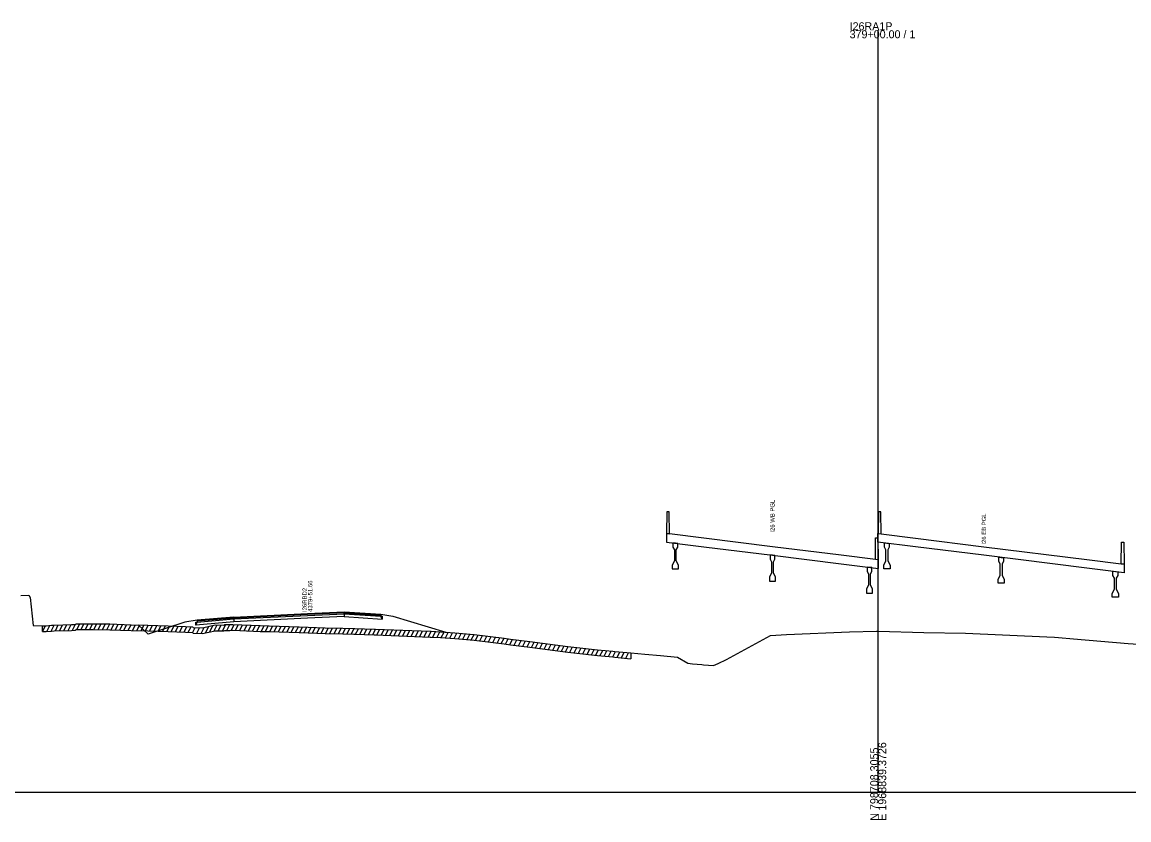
# Model space of a CAD drawing. Extents: x 1017 to 19997, y -1947 to 50737.
# Drawn here: x 14300.5 to 14687.7, y 28990.3 to 29269.4 of the extents above; entities that cross this region are included whole.
import ezdxf

# ---------------------------------------------------------------- set-up
doc = ezdxf.new("R2010")
doc.units = 0
for name, color, linetype in [('RD_GPK_XS_Cell', 7, 'Continuous'), ('RD_XS_Base', 7, 'Continuous'), ('RD_XS_ExGround', 7, 'Continuous'), ('RD_XS_ExPaveRet', 7, 'Continuous'), ('RD_XS_Greenside', 7, 'Continuous'), ('RD_XS_Pave', 7, 'Continuous'), ('RD_XS_PaveOvlay', 7, 'Continuous'), ('RD_XS_TieSlope', 7, 'Continuous'), ('RD_XS_TX_Notes', 7, 'Continuous')]:
    doc.layers.add(name, color=color, linetype=linetype)

msp = doc.modelspace()

# ---------------------------------------------------------------- linework, layer by layer
at = {"layer": 'RD_GPK_XS_Cell'}
for p, q in [((14600, 29000), (14600, 29266.6)), ((14000, 29000), (14600, 29000)), ((14600, 29000), (15200, 29000))]:
    msp.add_line(p, q, dxfattribs=at)
at = {"layer": 'RD_XS_Base'}
for points in [[(14361.24, 29058.45), (14361.77, 29059.49), (14374.62, 29060.6)], [(14361.24, 29059.45), (14361.77, 29059.49), (14374.62, 29060.6)], [(14413.15, 29061.45), (14400.32, 29060.84), (14374.62, 29059.6)], [(14374.62, 29060.6), (14374.62, 29059.6)], [(14413.15, 29062.45), (14413.15, 29061.45)], [(14426.51, 29060.56), (14425.97, 29061.6), (14413.15, 29062.45)], [(14413.15, 29062.45), (14425.97, 29061.6), (14426.51, 29061.56)], [(14413.15, 29061.45), (14426.51, 29060.56)], [(14426.51, 29061.56), (14426.51, 29060.56)], [(14374.62, 29059.6), (14361.24, 29058.45)], [(14361.24, 29058.45), (14361.24, 29059.45)]]:
    msp.add_lwpolyline(points, dxfattribs=at)
at = {"layer": 'RD_XS_ExGround'}
msp.add_lwpolyline([(14300.02, 29068.78), (14302.89, 29068.97), (14303.3, 29068.13), (14304.37, 29058.31), (14307.66, 29058.21), (14308.62, 29058.26), (14308.99, 29058.25), (14310.84, 29058.39), (14311.68, 29058.47), (14317.84, 29058.62), (14319.11, 29058.66), (14319.45, 29058.94), (14325.26, 29058.92), (14331.24, 29058.85), (14338.67, 29058.61), (14344.55, 29058.45), (14351.64, 29058.2), (14357.65, 29057.99), (14360.07, 29057.86), (14360.41, 29057.65), (14363.57, 29057.49), (14368.01, 29058.51), (14371.14, 29058.48), (14371.42, 29058.62), (14373.23, 29058.62), (14374.21, 29058.63), (14383.84, 29058.27), (14386.89, 29058.17), (14397.43, 29057.9), (14400.6, 29057.79), (14406.51, 29057.56), (14412.75, 29057.37), (14416.55, 29057.23), (14416.94, 29057.24), (14423.65, 29057.05), (14424.19, 29057.05), (14443.32, 29056.29), (14443.65, 29056.28), (14446.84, 29056.14), (14451.85, 29055.72), (14458.68, 29055.17), (14469.14, 29053.87), (14471.33, 29053.59), (14478.14, 29052.72), (14491.38, 29051.03), (14494.59, 29050.65), (14501.86, 29049.79), (14507.14, 29049.32), (14507.92, 29049.24), (14513.52, 29048.71), (14518.42, 29048.34), (14523.84, 29047.78), (14529.81, 29047.27), (14533.44, 29045.13), (14535.06, 29044.9), (14538.32, 29044.65), (14538.87, 29044.61), (14542.41, 29044.33), (14543.96, 29044.99), (14546.95, 29046.47), (14562.35, 29054.81), (14567.98, 29055.2), (14589.99, 29056.14), (14599.35, 29056.39), (14600, 29056.37), (14615.91, 29055.88), (14630.49, 29055.68), (14659.04, 29054.41), (14661.62, 29054.24), (14663.08, 29054.1), (14668.33, 29053.71), (14687.45, 29052.01), (14692.77, 29051.62)], dxfattribs=at)
at = {"layer": 'RD_XS_ExPaveRet'}
for p, q in [((14307.66, 29056.21), (14308.68, 29058.26)), ((14307.66, 29056.21), (14307.66, 29058.21)), ((14309.16, 29056.26), (14310.2, 29058.34)), ((14310.66, 29056.38), (14311.71, 29058.47)), ((14312.16, 29056.48), (14313.17, 29058.51)), ((14313.66, 29056.52), (14314.67, 29058.54)), ((14315.16, 29056.56), (14316.17, 29058.58)), ((14316.66, 29056.59), (14317.67, 29058.62)), ((14318.16, 29056.63), (14319.22, 29058.75)), ((14319.11, 29056.66), (14319.45, 29056.94)), ((14319.45, 29056.94), (14325.26, 29056.92)), ((14319.66, 29056.94), (14320.66, 29058.94)), ((14321.16, 29056.94), (14322.16, 29058.93)), ((14322.66, 29056.93), (14323.66, 29058.92)), ((14324.16, 29056.92), (14325.16, 29058.92)), ((14325.26, 29056.92), (14331.24, 29056.85)), ((14325.66, 29056.91), (14326.65, 29058.9)), ((14327.16, 29056.89), (14328.15, 29058.88)), ((14328.66, 29056.88), (14329.65, 29058.86)), ((14330.16, 29056.86), (14331.15, 29058.85)), ((14331.24, 29056.85), (14338.67, 29056.61)), ((14331.66, 29056.83), (14332.64, 29058.8)), ((14333.16, 29056.79), (14334.14, 29058.75)), ((14334.66, 29056.74), (14335.64, 29058.71)), ((14336.16, 29056.69), (14337.14, 29058.66)), ((14337.66, 29056.65), (14338.64, 29058.61)), ((14339.16, 29056.6), (14340.15, 29058.57)), ((14340.66, 29056.56), (14341.65, 29058.53)), ((14342.16, 29056.51), (14343.15, 29058.49)), ((14343.66, 29056.47), (14344.65, 29058.44)), ((14345.16, 29056.43), (14346.14, 29058.39)), ((14346.66, 29056.37), (14347.64, 29058.34)), ((14348.16, 29056.32), (14349.14, 29058.29)), ((14349.66, 29056.27), (14350.64, 29058.23)), ((14351.16, 29056.22), (14352.14, 29058.18)), ((14352.66, 29056.16), (14353.64, 29058.13)), ((14354.16, 29056.11), (14355.14, 29058.08)), ((14355.66, 29056.06), (14356.64, 29058.03)), ((14357.16, 29056.01), (14358.14, 29057.97)), ((14358.66, 29055.94), (14359.63, 29057.89)), ((14360.16, 29055.81), (14361.07, 29057.62)), ((14361.66, 29055.59), (14362.63, 29057.53)), ((14363.16, 29055.51), (14364.22, 29057.64)), ((14364.66, 29055.74), (14365.79, 29058)), ((14366.16, 29056.08), (14367.29, 29058.34)), ((14367.66, 29056.42), (14368.7, 29058.5)), ((14369.16, 29056.5), (14370.16, 29058.49)), ((14370.66, 29056.48), (14371.73, 29058.62)), ((14372.16, 29056.62), (14373.16, 29058.62)), ((14373.66, 29056.62), (14374.66, 29058.61)), ((14375.16, 29056.6), (14376.14, 29058.56)), ((14376.66, 29056.54), (14377.64, 29058.5)), ((14378.16, 29056.48), (14379.14, 29058.45)), ((14379.66, 29056.43), (14380.64, 29058.39)), ((14381.16, 29056.37), (14382.14, 29058.34)), ((14382.66, 29056.32), (14383.64, 29058.28)), ((14384.16, 29056.26), (14385.14, 29058.23)), ((14385.66, 29056.21), (14386.64, 29058.18)), ((14387.16, 29056.16), (14388.15, 29058.14)), ((14388.66, 29056.12), (14389.65, 29058.1)), ((14390.16, 29056.09), (14391.15, 29058.06)), ((14391.66, 29056.05), (14392.65, 29058.02)), ((14393.16, 29056.01), (14394.15, 29057.99)), ((14394.66, 29055.97), (14395.65, 29057.95)), ((14396.16, 29055.94), (14397.15, 29057.91)), ((14397.66, 29055.89), (14398.64, 29057.86)), ((14399.16, 29055.84), (14400.14, 29057.8)), ((14400.66, 29055.79), (14401.64, 29057.75)), ((14402.16, 29055.73), (14403.14, 29057.69)), ((14403.66, 29055.67), (14404.64, 29057.63)), ((14405.16, 29055.61), (14406.14, 29057.57)), ((14406.66, 29055.55), (14407.65, 29057.52)), ((14408.16, 29055.51), (14409.15, 29057.48)), ((14409.66, 29055.46), (14410.65, 29057.43)), ((14411.16, 29055.41), (14412.15, 29057.38)), ((14412.66, 29055.37), (14413.64, 29057.33)), ((14414.16, 29055.32), (14415.14, 29057.28)), ((14415.66, 29055.26), (14416.65, 29057.23)), ((14417.16, 29055.23), (14418.15, 29057.21)), ((14418.66, 29055.19), (14419.65, 29057.16)), ((14420.16, 29055.15), (14421.15, 29057.12)), ((14421.66, 29055.11), (14422.65, 29057.08)), ((14423.16, 29055.07), (14424.15, 29057.05)), ((14424.66, 29055.03), (14425.64, 29056.99)), ((14426.16, 29054.97), (14427.14, 29056.93)), ((14427.66, 29054.91), (14428.64, 29056.87)), ((14429.16, 29054.85), (14430.14, 29056.81)), ((14430.66, 29054.79), (14431.64, 29056.75)), ((14432.16, 29054.73), (14433.14, 29056.69)), ((14307.66, 29056.21), (14308.62, 29056.26)), ((14308.62, 29056.26), (14308.99, 29056.25)), ((14308.99, 29056.25), (14310.84, 29056.39)), ((14310.84, 29056.39), (14311.68, 29056.47)), ((14311.68, 29056.47), (14317.84, 29056.62)), ((14317.84, 29056.62), (14319.11, 29056.66)), ((14338.67, 29056.61), (14344.55, 29056.45)), ((14344.55, 29056.45), (14351.64, 29056.2)), ((14351.64, 29056.2), (14357.65, 29055.99)), ((14357.65, 29055.99), (14360.07, 29055.86)), ((14360.07, 29055.86), (14360.41, 29055.65)), ((14360.41, 29055.65), (14363.57, 29055.49)), ((14363.57, 29055.49), (14368.01, 29056.51)), ((14368.01, 29056.51), (14371.14, 29056.48)), ((14371.14, 29056.48), (14371.42, 29056.62)), ((14371.42, 29056.62), (14373.23, 29056.62)), ((14373.23, 29056.62), (14374.21, 29056.63)), ((14374.21, 29056.63), (14383.84, 29056.27)), ((14383.84, 29056.27), (14386.89, 29056.17)), ((14386.89, 29056.17), (14397.43, 29055.9)), ((14397.43, 29055.9), (14400.6, 29055.79)), ((14400.6, 29055.79), (14406.51, 29055.56)), ((14406.51, 29055.56), (14412.75, 29055.37)), ((14412.75, 29055.37), (14416.55, 29055.23)), ((14416.55, 29055.23), (14416.94, 29055.24)), ((14416.94, 29055.24), (14423.65, 29055.05)), ((14423.65, 29055.05), (14424.19, 29055.05)), ((14424.19, 29055.05), (14443.32, 29054.29)), ((14433.66, 29054.67), (14434.64, 29056.63)), ((14435.16, 29054.61), (14436.14, 29056.57)), ((14436.66, 29054.55), (14437.64, 29056.52)), ((14438.16, 29054.49), (14439.14, 29056.46)), ((14439.66, 29054.43), (14440.64, 29056.4)), ((14441.16, 29054.37), (14442.14, 29056.34)), ((14442.66, 29054.32), (14443.65, 29056.28)), ((14443.32, 29054.29), (14443.65, 29054.28)), ((14443.65, 29054.28), (14446.84, 29054.14)), ((14444.16, 29054.26), (14445.14, 29056.22)), ((14445.66, 29054.19), (14446.64, 29056.15)), ((14446.84, 29054.14), (14451.85, 29053.72)), ((14447.16, 29054.11), (14448.12, 29056.03)), ((14448.66, 29053.99), (14449.62, 29055.91)), ((14450.16, 29053.86), (14451.12, 29055.78)), ((14451.66, 29053.74), (14452.62, 29055.66)), ((14451.85, 29053.72), (14458.68, 29053.17)), ((14453.16, 29053.61), (14454.12, 29055.54)), ((14454.66, 29053.49), (14455.62, 29055.42)), ((14456.16, 29053.37), (14457.12, 29055.3)), ((14457.66, 29053.26), (14458.62, 29055.18)), ((14458.68, 29053.17), (14469.14, 29051.87)), ((14459.16, 29053.11), (14460.1, 29055)), ((14460.66, 29052.93), (14461.6, 29054.81)), ((14462.16, 29052.74), (14463.1, 29054.62)), ((14463.66, 29052.55), (14464.6, 29054.44)), ((14465.16, 29052.37), (14466.1, 29054.25)), ((14466.66, 29052.18), (14467.6, 29054.06)), ((14468.16, 29051.99), (14469.1, 29053.88)), ((14469.66, 29051.81), (14470.6, 29053.69)), ((14471.16, 29051.61), (14472.1, 29053.49)), ((14472.66, 29051.42), (14473.6, 29053.3)), ((14474.16, 29051.23), (14475.1, 29053.11)), ((14475.66, 29051.04), (14476.6, 29052.92)), ((14469.14, 29051.87), (14471.33, 29051.59)), ((14471.33, 29051.59), (14478.14, 29050.72)), ((14477.16, 29050.84), (14478.1, 29052.72)), ((14478.14, 29050.72), (14491.38, 29049.03)), ((14478.66, 29050.65), (14479.6, 29052.53)), ((14480.16, 29050.46), (14481.1, 29052.34)), ((14481.66, 29050.27), (14482.6, 29052.15)), ((14483.16, 29050.08), (14484.1, 29051.96)), ((14484.66, 29049.89), (14485.6, 29051.77)), ((14486.16, 29049.7), (14487.1, 29051.58)), ((14487.66, 29049.5), (14488.6, 29051.38)), ((14489.16, 29049.31), (14490.1, 29051.19)), ((14490.66, 29049.12), (14491.6, 29051)), ((14491.38, 29049.03), (14494.59, 29048.65)), ((14492.16, 29048.94), (14493.11, 29050.83)), ((14493.66, 29048.76), (14494.61, 29050.65)), ((14495.16, 29048.59), (14496.1, 29050.47)), ((14496.66, 29048.41), (14497.6, 29050.29)), ((14498.16, 29048.23), (14499.1, 29050.12)), ((14499.66, 29048.05), (14500.6, 29049.94)), ((14501.16, 29047.87), (14502.11, 29049.77)), ((14502.66, 29047.72), (14503.62, 29049.63)), ((14504.16, 29047.59), (14505.12, 29049.5)), ((14505.66, 29047.45), (14506.62, 29049.37)), ((14507.16, 29047.32), (14508.11, 29049.23)), ((14508.66, 29047.17), (14509.62, 29049.08)), ((14510.16, 29047.03), (14511.12, 29048.94)), ((14494.59, 29048.65), (14501.86, 29047.79)), ((14501.86, 29047.79), (14507.14, 29047.32)), ((14507.14, 29047.32), (14507.92, 29047.24)), ((14507.92, 29047.24), (14513.52, 29046.71)), ((14511.66, 29046.89), (14512.62, 29048.8)), ((14513.52, 29048.71), (14513.52, 29046.71))]:
    msp.add_line(p, q, dxfattribs=at)
at = {"layer": 'RD_XS_Greenside'}
for points in [[(14425.97, 29062.24), (14430.25, 29061.63)], [(14430.25, 29061.63), (14448.74, 29056.03)], [(14357.49, 29059.44), (14344.64, 29055.3)], [(14361.77, 29060.13), (14357.49, 29059.44)]]:
    msp.add_lwpolyline(points, dxfattribs=at)
at = {"layer": 'RD_XS_Pave'}
for points in [[(14374.62, 29060.92), (14361.77, 29059.81)], [(14361.77, 29059.49), (14374.62, 29060.6)], [(14413.15, 29062.77), (14400.32, 29062.16), (14374.62, 29060.92)], [(14374.62, 29060.6), (14400.32, 29061.84), (14413.15, 29062.45)], [(14374.62, 29060.92), (14374.62, 29060.6)], [(14413.15, 29062.45), (14413.15, 29062.77)], [(14413.15, 29062.77), (14425.97, 29061.92)], [(14425.97, 29061.6), (14413.15, 29062.45)], [(14425.97, 29061.92), (14425.97, 29061.6)], [(14361.77, 29059.81), (14361.77, 29059.49)]]:
    msp.add_lwpolyline(points, dxfattribs=at)
at = {"layer": 'RD_XS_PaveOvlay'}
for points in [[(14527, 29090.35), (14526.92, 29098.14), (14526.08, 29098.14), (14526, 29090.47)], [(14601, 29090.35), (14600.92, 29098.14), (14600.08, 29098.14), (14600, 29090.47)], [(14600.08, 29081.28), (14599, 29081.42), (14587, 29082.91), (14563, 29085.88), (14539, 29088.86), (14527, 29090.35), (14525.92, 29090.48)], [(14525.92, 29090.48), (14525.92, 29087.48)], [(14526, 29090.47), (14527, 29090.35)], [(14599, 29081.42), (14599.08, 29088.96), (14599.92, 29088.96), (14600, 29081.29)], [(14599.92, 29087.48), (14599.92, 29090.48)], [(14599.92, 29090.48), (14601, 29090.35), (14613, 29088.86), (14637, 29085.88), (14673, 29081.42), (14685, 29079.93), (14686.08, 29079.8)], [(14600, 29090.47), (14601, 29090.35)], [(14525.92, 29087.48), (14539, 29085.86), (14563, 29082.88), (14587, 29079.91), (14600.08, 29078.28)], [(14529.88, 29086.99), (14529.04, 29087.09), (14528.21, 29087.2)], [(14528.21, 29087.2), (14528.21, 29085.76)], [(14528.21, 29085.76), (14528.71, 29084.76)], [(14528.71, 29084.76), (14528.71, 29080.93)], [(14529.38, 29084.76), (14529.88, 29085.76)], [(14529.38, 29080.93), (14529.38, 29084.76)], [(14529.88, 29085.76), (14529.88, 29086.99)], [(14686.08, 29076.8), (14673, 29078.42), (14637, 29082.88), (14613, 29085.86), (14599.92, 29087.48)], [(14602.21, 29085.76), (14602.21, 29087.2)], [(14602.21, 29087.2), (14603.04, 29087.09), (14603.88, 29086.99)], [(14602.71, 29084.76), (14602.21, 29085.76)], [(14602.71, 29080.93), (14602.71, 29084.76)], [(14603.88, 29085.76), (14603.38, 29084.76)], [(14603.38, 29084.76), (14603.38, 29080.93)], [(14603.88, 29086.99), (14603.88, 29085.76)], [(14685, 29079.93), (14685.08, 29087.47), (14685.92, 29087.47), (14686, 29079.81)], [(14528.71, 29080.93), (14527.96, 29079.43)], [(14530.13, 29079.43), (14529.38, 29080.93)], [(14563.83, 29082.78), (14563, 29082.88), (14562.17, 29082.98)], [(14562.17, 29082.98), (14562.17, 29081.55)], [(14562.17, 29081.55), (14562.67, 29080.55)], [(14562.67, 29080.55), (14562.67, 29076.71)], [(14563.33, 29080.55), (14563.83, 29081.55)], [(14563.33, 29076.71), (14563.33, 29080.55)], [(14563.83, 29081.55), (14563.83, 29082.78)], [(14600, 29081.29), (14599, 29081.42)], [(14600.08, 29078.28), (14600.08, 29081.28)], [(14601.96, 29079.43), (14602.71, 29080.93)], [(14603.38, 29080.93), (14604.13, 29079.43)], [(14642.17, 29080.8), (14642.17, 29082.24)], [(14642.17, 29082.24), (14643, 29082.14), (14643.83, 29082.03)], [(14642.67, 29079.8), (14642.17, 29080.8)], [(14643.83, 29080.8), (14643.33, 29079.8)], [(14643.83, 29082.03), (14643.83, 29080.8)], [(14686, 29079.81), (14685, 29079.93)], [(14527.96, 29079.43), (14527.96, 29078.09)], [(14527.96, 29078.09), (14529.04, 29078.09), (14530.13, 29078.09)], [(14530.13, 29078.09), (14530.13, 29079.43)], [(14562.67, 29076.71), (14561.92, 29075.21)], [(14564.08, 29075.21), (14563.33, 29076.71)], [(14597.79, 29078.57), (14596.96, 29078.67), (14596.13, 29078.77)], [(14596.13, 29078.77), (14596.13, 29077.34)], [(14596.13, 29077.34), (14596.63, 29076.34)], [(14596.63, 29076.34), (14596.63, 29072.5)], [(14597.29, 29076.34), (14597.79, 29077.34)], [(14597.29, 29072.5), (14597.29, 29076.34)], [(14597.79, 29077.34), (14597.79, 29078.57)], [(14601.96, 29078.09), (14601.96, 29079.43)], [(14604.13, 29078.09), (14603.04, 29078.09), (14601.96, 29078.09)], [(14604.13, 29079.43), (14604.13, 29078.09)], [(14642.67, 29075.97), (14642.67, 29079.8)], [(14643.33, 29079.8), (14643.33, 29075.97)], [(14682.13, 29077.29), (14682.96, 29077.18), (14683.79, 29077.08)], [(14682.13, 29075.85), (14682.13, 29077.29)], [(14683.79, 29077.08), (14683.79, 29075.85)], [(14686.08, 29079.8), (14686.08, 29076.8)], [(14561.92, 29075.21), (14561.92, 29073.88)], [(14561.92, 29073.88), (14563, 29073.88), (14564.08, 29073.88)], [(14564.08, 29073.88), (14564.08, 29075.21)], [(14596.63, 29072.5), (14595.88, 29071)], [(14598.04, 29071), (14597.29, 29072.5)], [(14641.92, 29074.47), (14642.67, 29075.97)], [(14641.92, 29073.14), (14641.92, 29074.47)], [(14644.08, 29073.14), (14643, 29073.14), (14641.92, 29073.14)], [(14643.33, 29075.97), (14644.08, 29074.47)], [(14644.08, 29074.47), (14644.08, 29073.14)], [(14682.63, 29074.85), (14682.13, 29075.85)], [(14682.63, 29071.02), (14682.63, 29074.85)], [(14683.79, 29075.85), (14683.29, 29074.85)], [(14683.29, 29074.85), (14683.29, 29071.02)], [(14595.88, 29071), (14595.88, 29069.67)], [(14595.88, 29069.67), (14596.96, 29069.67), (14598.04, 29069.67)], [(14598.04, 29069.67), (14598.04, 29071)], [(14681.88, 29069.52), (14682.63, 29071.02)], [(14681.88, 29068.18), (14681.88, 29069.52)], [(14683.29, 29071.02), (14684.04, 29069.52)], [(14684.04, 29069.52), (14684.04, 29068.18)], [(14684.04, 29068.18), (14682.96, 29068.18), (14681.88, 29068.18)], [(14374.62, 29061.23), (14361.77, 29060.13)], [(14374.62, 29061.23), (14400.32, 29062.48), (14413.15, 29063.08)], [(14374.62, 29060.92), (14374.62, 29061.23)], [(14413.15, 29063.08), (14413.15, 29062.77)], [(14413.15, 29063.08), (14425.97, 29062.24)], [(14425.97, 29062.24), (14425.97, 29061.92)], [(14361.77, 29060.13), (14361.77, 29059.81)]]:
    msp.add_lwpolyline(points, dxfattribs=at)
at = {"layer": 'RD_XS_TieSlope'}
msp.add_lwpolyline([(14344.64, 29055.3), (14341.06, 29058.6)], dxfattribs=at)

# ---------------------------------------------------------------- texts
at = {"layer": 'RD_GPK_XS_Cell'}
for s, p in [('379+00.00 / 1', (14590, 29263.8)), ('I26RA1P', (14590, 29266.6))]:
    msp.add_text(s, height=2.8, dxfattribs=at).set_placement(p)
for s, p in [('N 798708.3055', (14600, 28990)), ('E 1968839.3726', (14602.8, 28990))]:
    msp.add_text(s, height=2.8, rotation=90, dxfattribs=at).set_placement(p)
at = {"layer": 'RD_XS_TX_Notes'}
for s, p in [('I26 WB PGL', (14563.75, 29090.82)), ('I26 EB PGL', (14637.75, 29086.61)), (' 4379+51.66', (14402.05, 29062.48)), (' I26RBD2', (14400.09, 29062.48))]:
    msp.add_text(s, height=1.5, rotation=90, dxfattribs=at).set_placement(p)

doc.saveas('drawing.dxf')
